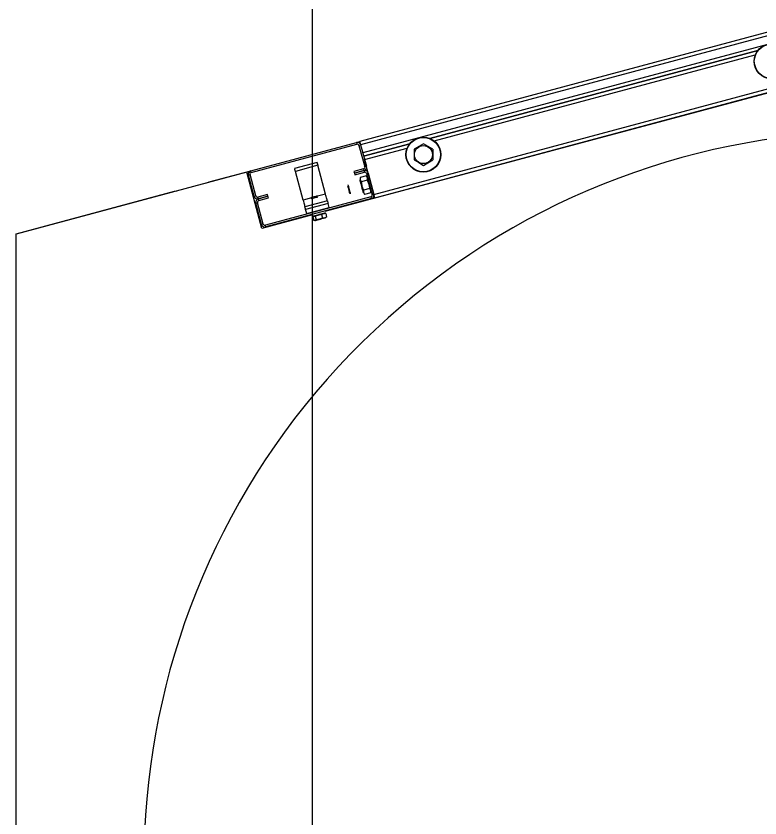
# Model space of a CAD drawing. Extents: x -264205 to -263659, y -1242401 to -1241986.
# Drawn here: x -263795.785 to -263795.177, y -1242122.002 to -1242121.347 of the extents above; entities that cross this region are included whole.
import ezdxf

# ---------------------------------------------------------------- set-up
doc = ezdxf.new("R2010")
doc.units = 0
doc.layers.add('HESCON_OSI_STAVBY_KFA', color=7, linetype='Continuous')
doc.layers.add('SITUACIA_DSP_2D', color=7, linetype='Continuous')

msp = doc.modelspace()

# ---------------------------------------------------------------- linework, layer by layer
at = {"layer": 'HESCON_OSI_STAVBY_KFA'}
msp.add_line((-263795.54279, -1242083.23724), (-263795.54279, -1242246.70724), dxfattribs=at)
at = {"layer": 'SITUACIA_DSP_2D'}
for p, q in [((-263795.12778, -1242121.34893), (-263795.50401, -1242121.44974)), ((-263795.12705, -1242121.35168), (-263795.50328, -1242121.45249)), ((-263795.12533, -1242121.3581), (-263795.50155, -1242121.45891)), ((-263795.44668, -1242121.44716), (-263795.17873, -1242121.37536)), ((-263795.17873, -1242121.37536), (-263795.44668, -1242121.44716)), ((-263795.44319, -1242121.44917), (-263795.18074, -1242121.37885)), ((-263795.0819, -1242121.38627), (-263795.53244, -1242121.50699)), ((-263795.49246, -1242121.49287), (-263795.11623, -1242121.39206)), ((-263795.49172, -1242121.49562), (-263795.11549, -1242121.39481)), ((-263795.59302, -1242121.47359), (-263795.50677, -1242121.45048)), ((-263795.59265, -1242121.47496), (-263795.5064, -1242121.45185)), ((-263795.50677, -1242121.45048), (-263795.50401, -1242121.44974)), ((-263795.50677, -1242121.45048), (-263795.5064, -1242121.45185)), ((-263795.50465, -1242121.45286), (-263795.50328, -1242121.45249)), ((-263795.50465, -1242121.45286), (-263795.49998, -1242121.47029)), ((-263795.50401, -1242121.44974), (-263795.504, -1242121.44979)), ((-263795.504, -1242121.44979), (-263795.50396, -1242121.44995)), ((-263795.50396, -1242121.44995), (-263795.50389, -1242121.4502)), ((-263795.50389, -1242121.4502), (-263795.5038, -1242121.45054)), ((-263795.5038, -1242121.45054), (-263795.50368, -1242121.45096)), ((-263795.50368, -1242121.45096), (-263795.50356, -1242121.45144)), ((-263795.50356, -1242121.45144), (-263795.50342, -1242121.45195)), ((-263795.50342, -1242121.45195), (-263795.50328, -1242121.45249)), ((-263795.50328, -1242121.45249), (-263795.50155, -1242121.45891)), ((-263795.50328, -1242121.45249), (-263795.4986, -1242121.46993)), ((-263795.50082, -1242121.46167), (-263795.46319, -1242121.45159)), ((-263795.46319, -1242121.45159), (-263795.50082, -1242121.46167)), ((-263795.45573, -1242121.45377), (-263795.45958, -1242121.456)), ((-263795.45198, -1242121.45161), (-263795.45573, -1242121.45377)), ((-263795.44813, -1242121.45383), (-263795.45198, -1242121.45161)), ((-263795.44438, -1242121.456), (-263795.44813, -1242121.45383)), ((-263795.50008, -1242121.46442), (-263795.46521, -1242121.45508)), ((-263795.45958, -1242121.456), (-263795.45958, -1242121.45979)), ((-263795.45958, -1242121.45979), (-263795.45958, -1242121.46367)), ((-263795.44438, -1242121.456), (-263795.44438, -1242121.45979)), ((-263795.44438, -1242121.45979), (-263795.44438, -1242121.46367)), ((-263795.53884, -1242121.46694), (-263795.5572, -1242121.47186)), ((-263795.53884, -1242121.46694), (-263795.53883, -1242121.46698)), ((-263795.53883, -1242121.46698), (-263795.5388, -1242121.46711)), ((-263795.5388, -1242121.46711), (-263795.53875, -1242121.46731)), ((-263795.53875, -1242121.46731), (-263795.53867, -1242121.46758)), ((-263795.49246, -1242121.49287), (-263795.50008, -1242121.46442)), ((-263795.45958, -1242121.46367), (-263795.45958, -1242121.46477)), ((-263795.45958, -1242121.46477), (-263795.45584, -1242121.46693)), ((-263795.45584, -1242121.46693), (-263795.45198, -1242121.46916)), ((-263795.45198, -1242121.46916), (-263795.44824, -1242121.467)), ((-263795.44824, -1242121.467), (-263795.44438, -1242121.46477)), ((-263795.44438, -1242121.46367), (-263795.44438, -1242121.46477)), ((-263795.62707, -1242121.48271), (-263795.59302, -1242121.47359)), ((-263795.59265, -1242121.47496), (-263795.59302, -1242121.47359)), ((-263795.55719, -1242121.4719), (-263795.5572, -1242121.47186)), ((-263795.55715, -1242121.47202), (-263795.55719, -1242121.4719)), ((-263795.5571, -1242121.47223), (-263795.55715, -1242121.47202)), ((-263795.55702, -1242121.4725), (-263795.5571, -1242121.47223)), ((-263795.55694, -1242121.47284), (-263795.55702, -1242121.4725)), ((-263795.55683, -1242121.47322), (-263795.55694, -1242121.47284)), ((-263795.55672, -1242121.47363), (-263795.55683, -1242121.47322)), ((-263795.55661, -1242121.47406), (-263795.55672, -1242121.47363)), ((-263795.53825, -1242121.46914), (-263795.55661, -1242121.47406)), ((-263795.53867, -1242121.46758), (-263795.53858, -1242121.46792)), ((-263795.53858, -1242121.46792), (-263795.53848, -1242121.4683)), ((-263795.53848, -1242121.4683), (-263795.53837, -1242121.46871)), ((-263795.53837, -1242121.46871), (-263795.53825, -1242121.46914)), ((-263795.53196, -1242121.49263), (-263795.53825, -1242121.46914)), ((-263795.50099, -1242121.47204), (-263795.50879, -1242121.47413)), ((-263795.50842, -1242121.47551), (-263795.50062, -1242121.47342)), ((-263795.50062, -1242121.47342), (-263795.50842, -1242121.47551)), ((-263795.50099, -1242121.47204), (-263795.50062, -1242121.47342)), ((-263795.50062, -1242121.47342), (-263795.50025, -1242121.47479)), ((-263795.4986, -1242121.46993), (-263795.49998, -1242121.47029)), ((-263795.59623, -1242121.47472), (-263795.7849, -1242121.52527)), ((-263795.58389, -1242121.52078), (-263795.59623, -1242121.47472)), ((-263795.59504, -1242121.47708), (-263795.59366, -1242121.47671)), ((-263795.59037, -1242121.49451), (-263795.59504, -1242121.47708)), ((-263795.58899, -1242121.49414), (-263795.59366, -1242121.47671)), ((-263795.55031, -1242121.49755), (-263795.55661, -1242121.47406)), ((-263795.50879, -1242121.47413), (-263795.50842, -1242121.47551)), ((-263795.50842, -1242121.47551), (-263795.50805, -1242121.47688)), ((-263795.50805, -1242121.47688), (-263795.50025, -1242121.47479)), ((-263795.49858, -1242121.47778), (-263795.50369, -1242121.47915)), ((-263795.50369, -1242121.47915), (-263795.50367, -1242121.48067)), ((-263795.49825, -1242121.47827), (-263795.49858, -1242121.47778)), ((-263795.4985, -1242121.4758), (-263795.49713, -1242121.47543)), ((-263795.4985, -1242121.4758), (-263795.49383, -1242121.49323)), ((-263795.49768, -1242121.4797), (-263795.49825, -1242121.47827)), ((-263795.49766, -1242121.48123), (-263795.49768, -1242121.4797)), ((-263795.49713, -1242121.47543), (-263795.49246, -1242121.49287)), ((-263795.62887, -1242121.48346), (-263795.62842, -1242121.48322)), ((-263795.62842, -1242121.48322), (-263795.62707, -1242121.48271)), ((-263795.51394, -1242121.48608), (-263795.51394, -1242121.4861)), ((-263795.51394, -1242121.4861), (-263795.51387, -1242121.48634)), ((-263795.51387, -1242121.48634), (-263795.51373, -1242121.48689)), ((-263795.51373, -1242121.48689), (-263795.51352, -1242121.48766)), ((-263795.51344, -1242121.48522), (-263795.51344, -1242121.48521)), ((-263795.51337, -1242121.48546), (-263795.51344, -1242121.48522)), ((-263795.51323, -1242121.48601), (-263795.51337, -1242121.48546)), ((-263795.51301, -1242121.48681), (-263795.51323, -1242121.48601)), ((-263795.51275, -1242121.4878), (-263795.51301, -1242121.48681)), ((-263795.50387, -1242121.48075), (-263795.50388, -1242121.48071)), ((-263795.50377, -1242121.48109), (-263795.50387, -1242121.48075)), ((-263795.5036, -1242121.48175), (-263795.50377, -1242121.48109)), ((-263795.50367, -1242121.48067), (-263795.5031, -1242121.4821)), ((-263795.50335, -1242121.48269), (-263795.5036, -1242121.48175)), ((-263795.50303, -1242121.48385), (-263795.50335, -1242121.48269)), ((-263795.5031, -1242121.4821), (-263795.50276, -1242121.48259)), ((-263795.50268, -1242121.48516), (-263795.50303, -1242121.48385)), ((-263795.49766, -1242121.48123), (-263795.50276, -1242121.48259)), ((-263795.50276, -1242121.48259), (-263795.50269, -1242121.48352)), ((-263795.50269, -1242121.48352), (-263795.50219, -1242121.48621)), ((-263795.50232, -1242121.48653), (-263795.50268, -1242121.48516)), ((-263795.50195, -1242121.48788), (-263795.50232, -1242121.48653)), ((-263795.50219, -1242121.48621), (-263795.50122, -1242121.48885)), ((-263795.49726, -1242121.48206), (-263795.49766, -1242121.48123)), ((-263795.49632, -1242121.48472), (-263795.49726, -1242121.48206)), ((-263795.49587, -1242121.48742), (-263795.49632, -1242121.48472)), ((-263795.7849, -1242121.525), (-263795.65552, -1242121.49033)), ((-263795.65552, -1242121.49033), (-263795.65409, -1242121.4901)), ((-263795.65409, -1242121.4901), (-263795.65358, -1242121.49008)), ((-263795.57944, -1242121.49306), (-263795.58724, -1242121.49515)), ((-263795.57908, -1242121.49444), (-263795.57944, -1242121.49306)), ((-263795.53196, -1242121.49263), (-263795.5386, -1242121.49441)), ((-263795.53167, -1242121.49371), (-263795.53196, -1242121.49263)), ((-263795.51352, -1242121.48766), (-263795.51327, -1242121.4886)), ((-263795.51327, -1242121.4886), (-263795.51301, -1242121.48958)), ((-263795.51301, -1242121.48958), (-263795.51276, -1242121.4905)), ((-263795.51276, -1242121.4905), (-263795.51255, -1242121.49127)), ((-263795.51246, -1242121.48888), (-263795.51275, -1242121.4878)), ((-263795.51255, -1242121.49127), (-263795.51241, -1242121.49181)), ((-263795.51217, -1242121.48996), (-263795.51246, -1242121.48888)), ((-263795.51241, -1242121.49181), (-263795.51235, -1242121.49204)), ((-263795.51235, -1242121.49204), (-263795.51235, -1242121.49205)), ((-263795.5119, -1242121.49095), (-263795.51217, -1242121.48996)), ((-263795.51169, -1242121.49175), (-263795.5119, -1242121.49095)), ((-263795.51154, -1242121.4923), (-263795.51169, -1242121.49175)), ((-263795.51148, -1242121.49254), (-263795.51154, -1242121.4923)), ((-263795.51147, -1242121.49255), (-263795.51148, -1242121.49254)), ((-263795.50162, -1242121.48913), (-263795.50195, -1242121.48788)), ((-263795.50134, -1242121.49019), (-263795.50162, -1242121.48913)), ((-263795.50112, -1242121.49099), (-263795.50134, -1242121.49019)), ((-263795.50122, -1242121.48885), (-263795.50092, -1242121.48948)), ((-263795.50099, -1242121.4915), (-263795.50112, -1242121.49099)), ((-263795.50094, -1242121.49167), (-263795.50099, -1242121.4915)), ((-263795.49581, -1242121.48811), (-263795.50092, -1242121.48948)), ((-263795.50092, -1242121.48948), (-263795.5009, -1242121.491)), ((-263795.5009, -1242121.491), (-263795.50033, -1242121.49244)), ((-263795.50033, -1242121.49244), (-263795.5, -1242121.49292)), ((-263795.49489, -1242121.49156), (-263795.5, -1242121.49292)), ((-263795.49581, -1242121.48811), (-263795.49587, -1242121.48742)), ((-263795.49548, -1242121.4886), (-263795.49581, -1242121.48811)), ((-263795.49491, -1242121.49003), (-263795.49548, -1242121.4886)), ((-263795.49489, -1242121.49156), (-263795.49491, -1242121.49003)), ((-263795.49246, -1242121.49287), (-263795.49383, -1242121.49323)), ((-263795.49231, -1242121.4934), (-263795.49246, -1242121.49287)), ((-263795.49217, -1242121.49392), (-263795.49231, -1242121.4934)), ((-263795.58899, -1242121.49414), (-263795.59037, -1242121.49451)), ((-263795.58889, -1242121.50002), (-263795.58751, -1242121.49965)), ((-263795.58422, -1242121.51745), (-263795.58889, -1242121.50002)), ((-263795.58284, -1242121.51708), (-263795.58751, -1242121.49965)), ((-263795.58688, -1242121.49653), (-263795.58724, -1242121.49515)), ((-263795.58688, -1242121.49653), (-263795.57908, -1242121.49444)), ((-263795.57908, -1242121.49444), (-263795.58688, -1242121.49653)), ((-263795.58651, -1242121.4979), (-263795.58688, -1242121.49653)), ((-263795.58651, -1242121.4979), (-263795.57871, -1242121.49581)), ((-263795.49484, -1242121.49498), (-263795.5811, -1242121.51809)), ((-263795.49447, -1242121.49636), (-263795.58073, -1242121.51947)), ((-263795.57871, -1242121.49581), (-263795.57908, -1242121.49444)), ((-263795.54349, -1242121.49572), (-263795.55031, -1242121.49755)), ((-263795.55031, -1242121.49755), (-263795.55003, -1242121.49862)), ((-263795.55003, -1242121.49862), (-263795.54975, -1242121.49966)), ((-263795.54975, -1242121.49966), (-263795.54949, -1242121.50061)), ((-263795.53048, -1242121.49814), (-263795.54884, -1242121.50306)), ((-263795.54364, -1242121.49639), (-263795.54344, -1242121.49634)), ((-263795.54364, -1242121.49639), (-263795.54364, -1242121.49639)), ((-263795.54344, -1242121.49634), (-263795.54294, -1242121.49621)), ((-263795.5434, -1242121.4953), (-263795.54324, -1242121.49526)), ((-263795.54324, -1242121.49526), (-263795.54276, -1242121.49513)), ((-263795.54294, -1242121.49621), (-263795.54219, -1242121.49601)), ((-263795.54276, -1242121.49513), (-263795.54204, -1242121.49494)), ((-263795.54219, -1242121.49601), (-263795.54129, -1242121.49576)), ((-263795.54204, -1242121.49494), (-263795.54118, -1242121.49471)), ((-263795.54129, -1242121.49576), (-263795.54033, -1242121.49551)), ((-263795.54118, -1242121.49471), (-263795.54031, -1242121.49448)), ((-263795.54033, -1242121.49551), (-263795.53944, -1242121.49527)), ((-263795.54031, -1242121.49448), (-263795.53957, -1242121.49428)), ((-263795.53957, -1242121.49428), (-263795.53907, -1242121.49414)), ((-263795.53944, -1242121.49527), (-263795.53873, -1242121.49508)), ((-263795.53907, -1242121.49414), (-263795.53898, -1242121.49412)), ((-263795.53898, -1242121.49412), (-263795.53888, -1242121.49409)), ((-263795.53873, -1242121.49508), (-263795.53827, -1242121.49495)), ((-263795.53827, -1242121.49495), (-263795.53813, -1242121.49492)), ((-263795.5314, -1242121.49474), (-263795.53167, -1242121.49371)), ((-263795.53114, -1242121.49569), (-263795.5314, -1242121.49474)), ((-263795.53092, -1242121.49653), (-263795.53114, -1242121.49569)), ((-263795.53073, -1242121.49721), (-263795.53092, -1242121.49653)), ((-263795.5306, -1242121.49772), (-263795.53073, -1242121.49721)), ((-263795.53051, -1242121.49803), (-263795.5306, -1242121.49772)), ((-263795.53048, -1242121.49814), (-263795.53051, -1242121.49803)), ((-263795.53048, -1242121.49814), (-263795.53047, -1242121.49818)), ((-263795.53047, -1242121.49818), (-263795.53044, -1242121.49831)), ((-263795.53044, -1242121.49831), (-263795.53039, -1242121.49851)), ((-263795.53039, -1242121.49851), (-263795.53031, -1242121.49878)), ((-263795.53031, -1242121.49878), (-263795.53022, -1242121.49912)), ((-263795.53022, -1242121.49912), (-263795.53012, -1242121.4995)), ((-263795.53012, -1242121.4995), (-263795.53001, -1242121.49991)), ((-263795.53001, -1242121.49991), (-263795.52989, -1242121.50034)), ((-263795.49484, -1242121.49498), (-263795.49447, -1242121.49636)), ((-263795.49205, -1242121.4944), (-263795.49217, -1242121.49392)), ((-263795.49193, -1242121.49481), (-263795.49205, -1242121.4944)), ((-263795.49184, -1242121.49515), (-263795.49193, -1242121.49481)), ((-263795.49178, -1242121.49541), (-263795.49184, -1242121.49515)), ((-263795.49173, -1242121.49557), (-263795.49178, -1242121.49541)), ((-263795.49172, -1242121.49562), (-263795.49173, -1242121.49557)), ((-263795.54949, -1242121.50061), (-263795.54927, -1242121.50144)), ((-263795.54927, -1242121.50144), (-263795.54909, -1242121.50213)), ((-263795.54909, -1242121.50213), (-263795.54895, -1242121.50264)), ((-263795.54895, -1242121.50264), (-263795.54887, -1242121.50295)), ((-263795.54887, -1242121.50295), (-263795.54884, -1242121.50306)), ((-263795.54883, -1242121.5031), (-263795.54884, -1242121.50306)), ((-263795.54879, -1242121.50322), (-263795.54883, -1242121.5031)), ((-263795.54874, -1242121.50343), (-263795.54879, -1242121.50322)), ((-263795.54866, -1242121.5037), (-263795.54874, -1242121.50343)), ((-263795.54858, -1242121.50403), (-263795.54866, -1242121.5037)), ((-263795.54847, -1242121.50442), (-263795.54858, -1242121.50403)), ((-263795.54836, -1242121.50483), (-263795.54847, -1242121.50442)), ((-263795.54825, -1242121.50526), (-263795.54836, -1242121.50483)), ((-263795.52989, -1242121.50034), (-263795.54825, -1242121.50526)), ((-263795.54736, -1242121.50856), (-263795.54825, -1242121.50526)), ((-263795.54736, -1242121.50856), (-263795.52901, -1242121.50364)), ((-263795.52901, -1242121.50364), (-263795.52989, -1242121.50034)), ((-263795.54253, -1242121.5097), (-263795.58389, -1242121.52078)), ((-263795.54037, -1242121.51072), (-263795.54233, -1242121.51124)), ((-263795.54233, -1242121.51124), (-263795.54154, -1242121.51419)), ((-263795.54208, -1242121.51069), (-263795.54225, -1242121.51073)), ((-263795.54158, -1242121.51055), (-263795.54208, -1242121.51069)), ((-263795.54078, -1242121.51034), (-263795.54158, -1242121.51055)), ((-263795.53973, -1242121.51006), (-263795.54078, -1242121.51034)), ((-263795.53513, -1242121.50932), (-263795.54037, -1242121.51072)), ((-263795.54037, -1242121.51072), (-263795.53958, -1242121.51367)), ((-263795.53851, -1242121.50973), (-263795.53973, -1242121.51006)), ((-263795.53686, -1242121.51319), (-263795.53958, -1242121.51367)), ((-263795.53721, -1242121.50938), (-263795.53851, -1242121.50973)), ((-263795.53728, -1242121.51333), (-263795.53606, -1242121.51301)), ((-263795.5359, -1242121.50903), (-263795.53721, -1242121.50938)), ((-263795.53434, -1242121.51227), (-263795.53686, -1242121.51319)), ((-263795.53606, -1242121.51301), (-263795.53486, -1242121.51269)), ((-263795.53468, -1242121.5087), (-263795.5359, -1242121.50903)), ((-263795.53184, -1242121.50844), (-263795.53513, -1242121.50932)), ((-263795.53513, -1242121.50932), (-263795.53434, -1242121.51227)), ((-263795.53486, -1242121.51269), (-263795.53376, -1242121.51239)), ((-263795.53364, -1242121.50842), (-263795.53468, -1242121.5087)), ((-263795.53261, -1242121.51205), (-263795.53434, -1242121.51227)), ((-263795.53376, -1242121.51239), (-263795.53284, -1242121.51214)), ((-263795.53284, -1242121.50821), (-263795.53364, -1242121.50842)), ((-263795.53233, -1242121.50807), (-263795.53284, -1242121.50821)), ((-263795.53284, -1242121.51214), (-263795.53217, -1242121.51197)), ((-263795.53105, -1242121.51138), (-263795.53261, -1242121.51205)), ((-263795.53216, -1242121.50803), (-263795.53233, -1242121.50807)), ((-263795.53217, -1242121.51197), (-263795.5318, -1242121.51187)), ((-263795.53184, -1242121.50844), (-263795.53105, -1242121.51138)), ((-263795.5318, -1242121.51187), (-263795.53174, -1242121.51185)), ((-263795.58284, -1242121.51708), (-263795.58422, -1242121.51745)), ((-263795.58073, -1242121.51947), (-263795.5811, -1242121.51809)), ((-263795.54126, -1242121.51422), (-263795.54154, -1242121.51419)), ((-263795.54037, -1242121.51412), (-263795.54126, -1242121.51422)), ((-263795.54071, -1242121.51425), (-263795.54058, -1242121.51422)), ((-263795.54058, -1242121.51422), (-263795.54013, -1242121.5141)), ((-263795.53958, -1242121.51367), (-263795.54037, -1242121.51412)), ((-263795.54013, -1242121.5141), (-263795.53939, -1242121.5139)), ((-263795.53939, -1242121.5139), (-263795.53841, -1242121.51364)), ((-263795.53841, -1242121.51364), (-263795.53728, -1242121.51333)), ((-263795.7849, -1242121.52527), (-263795.7849, -1242121.525)), ((-263795.7849, -1242122.03943), (-263795.7849, -1242121.52527))]:
    msp.add_line(p, q, dxfattribs=at)
for centre, radius in [((-263795.16752, -1242121.38416), 0.01425), ((-263795.16752, -1242121.38416), 0.01401), ((-263795.45198, -1242121.46038), 0.01425), ((-263795.45198, -1242121.46038), 0.01401), ((-263795.45198, -1242121.46038), 0.00739)]:
    msp.add_circle(centre, radius, dxfattribs=at)
for centre, radius, start, end in [((-263795.0819, -1242122.0399), 0.5985, 324.56502, 215.43498), ((-263795.50603, -1242121.45323), 0.00285, 15, 105.00001), ((-263795.50603, -1242121.45323), 0.00143, 15, 105.00001), ((-263795.59229, -1242121.47634), 0.00285, 105.00001, 195), ((-263795.50136, -1242121.47066), 0.00142, 285.00001, 15), ((-263795.50136, -1242121.47066), 0.00285, 285.00001, 15), ((-263795.49988, -1242121.47617), 0.00285, 15, 105.00001), ((-263795.59229, -1242121.47634), 0.00143, 105.00001, 195), ((-263795.49988, -1242121.47617), 0.00143, 15, 105.00001), ((-263795.49521, -1242121.4936), 0.00143, 285.00001, 15), ((-263795.49521, -1242121.4936), 0.00285, 285.00001, 15), ((-263795.58761, -1242121.49378), 0.00285, 195, 285.00001), ((-263795.58761, -1242121.49378), 0.00143, 195, 285.00001), ((-263795.58614, -1242121.49928), 0.00285, 105.00001, 195), ((-263795.58614, -1242121.49928), 0.00143, 105.00001, 195), ((-263795.5407, -1242121.51081), 0.000475, 105.00001, 195), ((-263795.53347, -1242121.50887), 0.000475, 15, 105.00001), ((-263795.58147, -1242121.51672), 0.00285, 195, 285.00001), ((-263795.58147, -1242121.51672), 0.00143, 195, 285.00001)]:
    msp.add_arc(centre, radius, start, end, dxfattribs=at)

doc.saveas('drawing.dxf')
